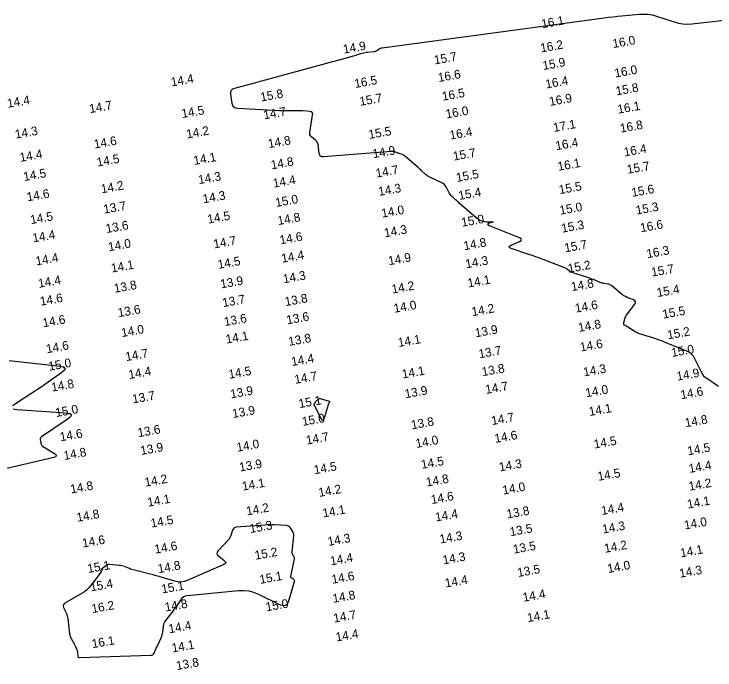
# Model space of a CAD drawing. Extents: x 988130 to 1132882, y 654656 to 841453.
# Drawn here: x 1034894.5 to 1035292.3, y 820176.8 to 820549.2 of the extents above; entities that cross this region are included whole.
import ezdxf

# ---------------------------------------------------------------- set-up
doc = ezdxf.new("R2010")
doc.units = 0
doc.layers.add('V-TOPO-MAJR', color=7, linetype='Continuous')
doc.layers.add('V-TOPO-SOUN', color=7, linetype='Continuous')

msp = doc.modelspace()

# ---------------------------------------------------------------- linework, layer by layer
at = {"layer": 'V-TOPO-MAJR'}
for points in [[(1035294.2, 820337.62), (1035286.02, 820343.4), (1035285.91, 820343.48), (1035285.83, 820343.57), (1035285.75, 820343.68), (1035285.69, 820343.8), (1035285.47, 820344.29), (1035285.42, 820344.41), (1035285.36, 820344.53), (1035285.3, 820344.65), (1035285.24, 820344.77), (1035280.88, 820353.49), (1035280.03, 820354.87), (1035278.98, 820356.04), (1035277.74, 820356.99), (1035276.29, 820357.73), (1035263.54, 820362.96), (1035262.06, 820363.54), (1035260.56, 820364.09), (1035259.05, 820364.61), (1035257.53, 820365.08), (1035250.66, 820367.16), (1035249.53, 820367.54), (1035248.44, 820367.99), (1035247.37, 820368.51), (1035246.34, 820369.1), (1035241.2, 820372.24), (1035240.79, 820372.57), (1035240.54, 820372.96), (1035240.45, 820373.42), (1035240.52, 820373.95), (1035241.12, 820376.17), (1035241.29, 820376.71), (1035241.52, 820377.23), (1035241.79, 820377.73), (1035242.11, 820378.2), (1035246.74, 820384.45), (1035247.15, 820385.2), (1035247.17, 820385.85), (1035246.82, 820386.39), (1035246.07, 820386.82), (1035242.34, 820388.32), (1035241.43, 820388.73), (1035240.56, 820389.21), (1035239.73, 820389.76), (1035238.94, 820390.37), (1035233.48, 820394.96), (1035233.03, 820395.29), (1035232.56, 820395.54), (1035232.06, 820395.73), (1035231.52, 820395.85), (1035229.32, 820396.18), (1035228.77, 820396.28), (1035228.23, 820396.41), (1035227.71, 820396.57), (1035227.19, 820396.77), (1035223.25, 820398.37), (1035222.42, 820398.7), (1035221.59, 820399.02), (1035220.75, 820399.32), (1035219.9, 820399.61), (1035211.13, 820402.48), (1035210.75, 820402.62), (1035210.38, 820402.8), (1035210.03, 820403.01), (1035209.7, 820403.26), (1035208.41, 820404.3), (1035208.08, 820404.54), (1035207.74, 820404.76), (1035207.37, 820404.95), (1035206.99, 820405.11), (1035194.68, 820409.8), (1035192.65, 820410.55), (1035190.62, 820411.29), (1035188.58, 820412.01), (1035186.53, 820412.7), (1035176.68, 820415.99), (1035175.74, 820416.42), (1035175.42, 820416.87), (1035175.7, 820417.36), (1035176.58, 820417.87), (1035181.32, 820420), (1035182.21, 820420.53), (1035182.5, 820421.04), (1035182.19, 820421.54), (1035181.28, 820422.02), (1035166.1, 820428.07), (1035163.92, 820429.14), (1035163.26, 820430.01), (1035164.12, 820430.69), (1035166.5, 820431.17), (1035164.89, 820430.97), (1035162.63, 820430.91), (1035160.51, 820431.31), (1035158.53, 820432.17), (1035156.7, 820433.48), (1035147.13, 820441.84), (1035146.61, 820442.29), (1035146.1, 820442.75), (1035145.59, 820443.21), (1035145.08, 820443.67), (1035143.05, 820445.52), (1035142.57, 820446.01), (1035142.14, 820446.52), (1035141.75, 820447.08), (1035141.41, 820447.67), (1035139.66, 820451.02), (1035139.21, 820451.73), (1035138.67, 820452.34), (1035138.04, 820452.86), (1035137.31, 820453.28), (1035129.97, 820456.78), (1035129.37, 820457.1), (1035128.8, 820457.46), (1035128.26, 820457.87), (1035127.75, 820458.32), (1035125.77, 820460.23), (1035125.28, 820460.7), (1035124.77, 820461.17), (1035124.27, 820461.63), (1035123.75, 820462.08), (1035116.13, 820468.68), (1035115.84, 820468.9), (1035115.54, 820469.09), (1035115.22, 820469.25), (1035114.88, 820469.37), (1035113.48, 820469.81), (1035113.13, 820469.92), (1035112.78, 820470.04), (1035112.44, 820470.15), (1035112.09, 820470.27), (1035110.31, 820470.87), (1035109.9, 820470.99), (1035109.48, 820471.06), (1035109.05, 820471.09), (1035108.62, 820471.08), (1035070.14, 820468.07), (1035069.18, 820468.13), (1035068.44, 820468.49), (1035067.95, 820469.13), (1035067.69, 820470.06), (1035067.03, 820475.02), (1035066.86, 820475.75), (1035066.58, 820476.4), (1035066.16, 820476.99), (1035065.63, 820477.5), (1035063.25, 820479.43), (1035062.74, 820479.95), (1035062.41, 820480.53), (1035062.27, 820481.19), (1035062.3, 820481.91), (1035063.94, 820491.75), (1035063.96, 820492.6), (1035063.69, 820493.23), (1035063.15, 820493.64), (1035062.32, 820493.83), (1035058.45, 820494.16), (1035057.48, 820494.23), (1035056.51, 820494.27), (1035055.54, 820494.29), (1035054.56, 820494.28), (1035049.7, 820494.17), (1035048.57, 820494.16), (1035047.43, 820494.17), (1035046.3, 820494.2), (1035045.17, 820494.25), (1035021.33, 820495.58), (1035020.13, 820495.81), (1035019.23, 820496.36), (1035018.61, 820497.22), (1035018.28, 820498.4), (1035017.54, 820503.73), (1035017.54, 820504.95), (1035017.91, 820505.91), (1035018.66, 820506.63), (1035019.77, 820507.11), (1035086.48, 820525.27), (1035087.19, 820525.46), (1035087.9, 820525.67), (1035088.61, 820525.88), (1035089.31, 820526.1), (1035092.12, 820527), (1035092.82, 820527.21), (1035093.54, 820527.37), (1035094.26, 820527.49), (1035094.99, 820527.56), (1035098.7, 820527.84), (1035099.13, 820527.9), (1035099.54, 820528.01), (1035099.93, 820528.18), (1035100.31, 820528.4), (1035101.77, 820529.38), (1035102.14, 820529.6), (1035102.53, 820529.78), (1035102.94, 820529.91), (1035103.37, 820529.99), (1035229.43, 820547.06), (1035231.91, 820547.38), (1035234.39, 820547.67), (1035236.88, 820547.94), (1035239.36, 820548.18), (1035249.32, 820549.08), (1035251.8, 820549.18), (1035254.24, 820549.02), (1035256.66, 820548.62), (1035259.05, 820547.97), (1035269.01, 820544.69), (1035271.47, 820544.02), (1035273.97, 820543.62), (1035276.49, 820543.49), (1035279.04, 820543.64), (1035306.16, 820546.65)], [(1034891.63, 820352.51), (1034920.57, 820349.25), (1034922.64, 820348.8), (1034923.48, 820348.03), (1034923.11, 820346.95), (1034921.52, 820345.56), (1034912.54, 820339.25), (1034910.41, 820337.77), (1034908.27, 820336.32), (1034906.12, 820334.89), (1034903.95, 820333.48), (1034895.24, 820327.88), (1034893.65, 820326.64)], [(1034894.06, 820325.06), (1034896.04, 820324.73), (1034923.64, 820322.8), (1034926.04, 820322.4), (1034927.01, 820321.61), (1034926.55, 820320.45), (1034924.68, 820318.91), (1034910.02, 820309.1), (1034909.66, 820308.79), (1034909.42, 820308.42), (1034909.31, 820308), (1034909.33, 820307.52), (1034909.65, 820305.48), (1034909.78, 820305), (1034909.99, 820304.58), (1034910.29, 820304.22), (1034910.68, 820303.91), (1034917.35, 820299.65), (1034918.27, 820298.9), (1034918.51, 820298.27), (1034918.07, 820297.76), (1034916.96, 820297.36), (1034883.76, 820289.55)]]:
    msp.add_lwpolyline(points, dxfattribs=at)
for points in [[(1035064.84, 820326.99), (1035064.87, 820326.88), (1035064.92, 820326.77), (1035068.59, 820319.73), (1035069.19, 820318.84), (1035069.73, 820318.58), (1035070.2, 820318.94), (1035070.62, 820319.93), (1035072.87, 820327.56), (1035072.93, 820327.74), (1035073, 820327.9), (1035073.08, 820328.06), (1035073.18, 820328.22), (1035073.6, 820328.82), (1035073.68, 820328.96), (1035073.67, 820329.08), (1035073.6, 820329.16), (1035073.46, 820329.22), (1035068.31, 820330.63), (1035067.85, 820330.7), (1035067.43, 820330.64), (1035067.04, 820330.45), (1035066.69, 820330.14), (1035064.88, 820328.08), (1035064.81, 820327.99), (1035064.77, 820327.89), (1035064.74, 820327.79), (1035064.74, 820327.68), (1035064.79, 820327.21), (1035064.81, 820327.1)], [(1034944, 820232.69), (1034943.98, 820232.6), (1034943.93, 820232.52), (1034938.02, 820224.64), (1034936.96, 820223.36), (1034935.78, 820222.21), (1034934.5, 820221.19), (1034933.1, 820220.29), (1034923.29, 820214.65), (1034922.68, 820214.18), (1034922.35, 820213.62), (1034922.3, 820212.97), (1034922.53, 820212.23), (1034924.03, 820209.11), (1034924.37, 820208.32), (1034924.64, 820207.51), (1034924.84, 820206.68), (1034924.98, 820205.83), (1034925.97, 820197.34), (1034926.09, 820196.63), (1034926.28, 820195.94), (1034926.54, 820195.28), (1034926.87, 820194.64), (1034928.59, 820191.68), (1034928.82, 820191.27), (1034929.03, 820190.86), (1034929.23, 820190.44), (1034929.42, 820190.01), (1034930.13, 820188.28), (1034930.29, 820187.85), (1034930.41, 820187.41), (1034930.49, 820186.96), (1034930.54, 820186.5), (1034930.63, 820184.66), (1034930.71, 820184.25), (1034930.9, 820183.97), (1034931.2, 820183.81), (1034931.61, 820183.76), (1034972.15, 820185.13), (1034972.73, 820185.22), (1034973.22, 820185.45), (1034973.62, 820185.82), (1034973.93, 820186.32), (1034974.96, 820188.63), (1034975.22, 820189.21), (1034975.49, 820189.78), (1034975.75, 820190.36), (1034976.02, 820190.93), (1034977.97, 820195.06), (1034978.31, 820195.84), (1034978.57, 820196.65), (1034978.77, 820197.47), (1034978.91, 820198.31), (1034979.3, 820201.72), (1034979.46, 820202.55), (1034979.72, 820203.34), (1034980.08, 820204.08), (1034980.55, 820204.78), (1034984.71, 820210.16), (1034985.34, 820211), (1034985.96, 820211.84), (1034986.57, 820212.7), (1034987.16, 820213.56), (1034989.5, 820217.04), (1034990.14, 820217.82), (1034990.89, 820218.4), (1034991.76, 820218.79), (1034992.75, 820218.99), (1035021.86, 820221.84), (1035024.78, 820221.93), (1035027.63, 820221.63), (1035030.42, 820220.93), (1035033.13, 820219.83), (1035045.52, 820213.83), (1035047.2, 820213.29), (1035048.57, 820213.47), (1035049.62, 820214.36), (1035050.36, 820215.96), (1035053.68, 820226.98), (1035053.73, 820227.31), (1035053.68, 820227.59), (1035053.52, 820227.84), (1035053.27, 820228.04), (1035052.04, 820228.79), (1035051.78, 820228.99), (1035051.62, 820229.24), (1035051.55, 820229.53), (1035051.57, 820229.86), (1035053.54, 820239.83), (1035053.58, 820240.19), (1035053.56, 820240.53), (1035053.46, 820240.87), (1035053.31, 820241.19), (1035052.56, 820242.46), (1035052.4, 820242.79), (1035052.3, 820243.12), (1035052.25, 820243.47), (1035052.26, 820243.83), (1035053.21, 820252.98), (1035053.23, 820253.62), (1035053.13, 820254.24), (1035052.93, 820254.83), (1035052.62, 820255.4), (1035051.14, 820257.6), (1035050.74, 820258.09), (1035050.26, 820258.44), (1035049.71, 820258.67), (1035049.08, 820258.76), (1035042.25, 820259.09), (1035040.9, 820259.13), (1035039.54, 820259.13), (1035038.18, 820259.09), (1035036.83, 820259.01), (1035020.61, 820257.77), (1035019.87, 820257.62), (1035019.27, 820257.29), (1035018.8, 820256.79), (1035018.48, 820256.1), (1035017.45, 820253.02), (1035017.16, 820252.27), (1035016.79, 820251.57), (1035016.34, 820250.91), (1035015.82, 820250.3), (1035010.26, 820244.38), (1035009.72, 820243.62), (1035009.58, 820242.89), (1035009.83, 820242.19), (1035010.46, 820241.51), (1035013.8, 820238.87), (1035014.41, 820238.24), (1035014.57, 820237.66), (1035014.27, 820237.15), (1035013.52, 820236.69), (1034992.72, 820227.53), (1034991.02, 820226.95), (1034989.3, 820226.68), (1034987.56, 820226.73), (1034985.8, 820227.1), (1034978.59, 820229.26), (1034976.88, 820229.76), (1034975.16, 820230.24), (1034973.44, 820230.71), (1034971.71, 820231.16), (1034962.82, 820233.41), (1034962.08, 820233.61), (1034961.35, 820233.83), (1034960.63, 820234.07), (1034959.92, 820234.34), (1034957.07, 820235.45), (1034956.35, 820235.7), (1034955.62, 820235.9), (1034954.88, 820236.05), (1034954.13, 820236.14), (1034948.69, 820236.6), (1034948.08, 820236.6), (1034947.51, 820236.47), (1034946.98, 820236.24), (1034946.49, 820235.89), (1034943.81, 820233.57), (1034943.74, 820233.5), (1034943.71, 820233.42), (1034943.72, 820233.34), (1034943.75, 820233.25), (1034943.95, 820232.87), (1034943.99, 820232.78)]]:
    msp.add_lwpolyline(points, close=True, dxfattribs=at)

# ---------------------------------------------------------------- texts
at = {"layer": 'V-TOPO-SOUN'}
for s, p in [('16.1 ', (1035194.16, 820541.07)), ('16.0 ', (1035234.54, 820529.82)), ('14.9 ', (1035081.63, 820526.64)), ('16.2 ', (1035193.59, 820527.33)), ('15.7 ', (1035133.27, 820520.53)), ('15.9 ', (1035194.83, 820517.35)), ('16.6 ', (1035135.46, 820510.53)), ('16.0 ', (1035235.66, 820513.1)), ('14.4 ', (1034983.92, 820508.04)), ('16.5 ', (1035088.06, 820507.17)), ('16.4 ', (1035196.48, 820506.87)), ('15.8 ', (1035236.37, 820502.95)), ('15.8 ', (1035034.7, 820499.48)), ('16.5 ', (1035137.78, 820499.92)), ('14.4 ', (1034890.98, 820495.9)), ('15.7 ', (1035090.93, 820497.05)), ('16.9 ', (1035198.62, 820496.97)), ('14.7 ', (1034937.59, 820492.88)), ('14.5 ', (1034989.94, 820490.09)), ('16.1 ', (1035237.36, 820492.56)), ('14.7 ', (1035036.41, 820489.32)), ('16.0 ', (1035139.87, 820489.84)), ('17.1 ', (1035200.84, 820482.19)), ('14.3 ', (1034895.45, 820478.37)), ('14.2 ', (1034992.66, 820478.49)), ('15.5 ', (1035096.09, 820478.21)), ('16.8 ', (1035238.81, 820481.79)), ('16.4 ', (1035142.08, 820477.83)), ('14.6 ', (1034940.24, 820472.75)), ('14.8 ', (1035039.03, 820473.03)), ('16.4 ', (1035202.18, 820471.84)), ('14.9 ', (1035098.38, 820467.3)), ('16.4 ', (1035240.94, 820468.27)), ('14.4 ', (1034898.1, 820465.2)), ('14.5 ', (1034941.84, 820462.53)), ('14.1 ', (1034996.74, 820463.47)), ('15.7 ', (1035144.02, 820465.9)), ('14.8 ', (1035040.64, 820460.94)), ('16.1 ', (1035203.39, 820460.14)), ('15.7 ', (1035242.74, 820458.42)), ('14.5 ', (1034900.18, 820454.33)), ('14.7 ', (1035100.13, 820456.26)), ('14.3 ', (1034999.41, 820452.58)), ('14.4 ', (1035041.82, 820450.57)), ('15.5 ', (1035145.77, 820453.81)), ('14.2 ', (1034944.21, 820447.35)), ('15.5 ', (1035204.11, 820446.91)), ('14.6 ', (1034902.11, 820442.78)), ('14.3 ', (1035101.61, 820445.88)), ('15.4 ', (1035147.09, 820443.59)), ('15.6 ', (1035245.28, 820445.32)), ('14.3 ', (1035001.97, 820441.71)), ('15.0 ', (1035043.19, 820439.6)), ('13.7 ', (1034945.64, 820435.81)), ('15.0 ', (1035204.47, 820435.21)), ('15.3 ', (1035247.73, 820435.26)), ('14.0 ', (1035103.38, 820433.51)), ('14.5 ', (1034904.1, 820429.85)), ('14.5 ', (1035004.65, 820430.15)), ('14.8 ', (1035044.45, 820429.33)), ('15.0 ', (1035148.74, 820428.37)), ('13.6 ', (1034946.96, 820424.8)), ('14.3 ', (1035104.94, 820422.38)), ('15.3 ', (1035205.51, 820425.01)), ('16.6 ', (1035250.27, 820425.27)), ('14.4 ', (1034905.38, 820419.46)), ('14.6 ', (1035045.65, 820418.34)), ('14.0 ', (1034948.31, 820414.48)), ('14.7 ', (1035008.04, 820416.08)), ('14.8 ', (1035150, 820415.05)), ('15.7 ', (1035207.24, 820413.84)), ('16.3 ', (1035253.82, 820410.54)), ('14.4 ', (1034907.14, 820406.4)), ('14.4 ', (1035046.6, 820407.91)), ('14.9 ', (1035107.26, 820406.54)), ('14.5 ', (1035010.5, 820404.45)), ('14.3 ', (1035151.05, 820404.77)), ('14.1 ', (1034949.98, 820402.37)), ('15.2 ', (1035209.2, 820402.22)), ('15.7 ', (1035256.53, 820400.06)), ('14.3 ', (1035047.51, 820396.27)), ('14.4 ', (1034908.59, 820393.71)), ('13.8 ', (1034951.61, 820390.9)), ('13.9 ', (1035011.99, 820393.37)), ('14.1 ', (1035152.31, 820393.89)), ('14.8 ', (1035211.02, 820391.82)), ('14.2 ', (1035109.2, 820390.43)), ('15.4 ', (1035259.65, 820388.46)), ('14.6 ', (1034909.62, 820383.53)), ('13.7 ', (1035013.12, 820382.74)), ('13.8 ', (1035048.56, 820383.33)), ('14.0 ', (1035110.36, 820379.53)), ('14.6 ', (1035213.25, 820379.61)), ('13.6 ', (1034953.8, 820377.06)), ('14.2 ', (1035154.59, 820377.6)), ('15.5 ', (1035262.88, 820376.22)), ('14.6 ', (1034911.08, 820371.28)), ('13.6 ', (1035014.07, 820371.99)), ('13.6 ', (1035049.46, 820372.95)), ('14.8 ', (1035215.07, 820368.64)), ('14.0 ', (1034955.72, 820365.74)), ('13.9 ', (1035156.47, 820365.61)), ('15.2 ', (1035265.6, 820364.45)), ('14.1 ', (1035015.05, 820362.01)), ('13.8 ', (1035050.59, 820360.71)), ('14.1 ', (1035112.76, 820360.08)), ('14.6 ', (1034913.1, 820356.57)), ('14.6 ', (1035216.09, 820357.5)), ('14.7 ', (1034958.11, 820352.08)), ('13.7 ', (1035158.55, 820353.68)), ('15.0 ', (1035267.89, 820354.44)), ('14.4 ', (1035052.22, 820349.28)), ('15.0 ', (1034914.43, 820346.62)), ('13.8 ', (1035160.37, 820343.54)), ('14.3 ', (1035217.95, 820343.4)), ('14.4 ', (1034959.83, 820341.9)), ('14.5 ', (1035016.62, 820342.09)), ('14.7 ', (1035054.03, 820339.18)), ('14.1 ', (1035115.03, 820342.19)), ('14.9 ', (1035270.88, 820340.97)), ('14.8 ', (1034916.03, 820334.75)), ('13.9 ', (1035017.6, 820330.92)), ('13.9 ', (1035116.61, 820331.01)), ('14.7 ', (1035162.34, 820333.44)), ('14.0 ', (1035219.16, 820331.57)), ('13.7 ', (1034961.98, 820328.07)), ('14.6 ', (1035273.12, 820330.47)), ('15.1 ', (1035056.47, 820325.42)), ('15.0 ', (1034918.36, 820320.34)), ('13.9 ', (1035018.72, 820319.77)), ('14.1 ', (1035221.11, 820320.92)), ('15.0 ', (1035058.36, 820315.29)), ('14.7 ', (1035165.77, 820315.78)), ('13.8 ', (1035120.25, 820313.34)), ('14.8 ', (1035275.61, 820314.52)), ('13.6 ', (1034965.06, 820308.91)), ('14.6 ', (1034920.89, 820306.57)), ('14.7 ', (1035060.62, 820304.68)), ('14.6 ', (1035167.57, 820305.66)), ('14.0 ', (1035021.16, 820300.64)), ('14.0 ', (1035122.8, 820302.81)), ('14.5 ', (1035223.92, 820302.43)), ('14.8 ', (1034923.01, 820295.94)), ('13.9 ', (1034966.61, 820298.77)), ('14.5 ', (1035277.06, 820298.58)), ('13.9 ', (1035022.71, 820289.36)), ('14.5 ', (1035065.06, 820287.88)), ('14.5 ', (1035125.9, 820290.88)), ('14.3 ', (1035170.15, 820289.46)), ('14.4 ', (1035277.77, 820288.6)), ('14.5 ', (1035226.09, 820284.12)), ('14.2 ', (1034969, 820280.78)), ('14.8 ', (1035128.7, 820280.86)), ('14.8 ', (1034926.85, 820276.93)), ('14.1 ', (1035024.32, 820278.53)), ('14.0 ', (1035172.11, 820276.29)), ('14.2 ', (1035277.78, 820278.5)), ('14.2 ', (1035067.69, 820274.99)), ('14.1 ', (1034970.6, 820269.46)), ('14.6 ', (1035131.48, 820270.94)), ('14.1 ', (1035276.9, 820268.38)), ('14.2 ', (1035026.68, 820264.45)), ('14.1 ', (1035069.98, 820263.31)), ('14.4 ', (1035228.14, 820264.71)), ('14.8 ', (1034930.38, 820260.85)), ('14.4 ', (1035133.89, 820261.04)), ('13.8 ', (1035174.45, 820262.71)), ('14.5 ', (1034972.4, 820257.54)), ('14.0 ', (1035275.19, 820256.48)), ('15.3 ', (1035028.56, 820254.46)), ('13.5 ', (1035176.2, 820252.68)), ('14.3 ', (1035228.72, 820254.16)), ('14.3 ', (1035136.4, 820248.53)), ('14.6 ', (1034933.58, 820246.26)), ('14.3 ', (1035072.9, 820247.15)), ('14.6 ', (1034974.63, 820242.77)), ('15.2 ', (1035031.49, 820239.33)), ('13.5 ', (1035178.08, 820242.75)), ('14.2 ', (1035229.86, 820243.25)), ('14.1 ', (1035272.96, 820240.67)), ('14.4 ', (1035074.31, 820236.11)), ('14.3 ', (1035138.17, 820236.65)), ('15.1 ', (1034936.54, 820231.78)), ('14.8 ', (1034976.47, 820231.7)), ('14.0 ', (1035231.65, 820231.81)), ('13.5 ', (1035180.52, 820229.51)), ('14.3 ', (1035272.44, 820229.1)), ('15.1 ', (1035034.21, 820225.63)), ('14.6 ', (1035075.12, 820225.68)), ('14.4 ', (1035139.43, 820223.56)), ('15.4 ', (1034938.11, 820221.35)), ('15.1 ', (1034978.54, 820220.17)), ('14.4 ', (1035183.58, 820215.47)), ('14.8 ', (1035075.65, 820214.85)), ('16.2 ', (1034938.88, 820209.03)), ('14.8 ', (1034980.44, 820209.92)), ('15.0 ', (1035037.7, 820210.02)), ('14.7 ', (1035076.14, 820203.61)), ('14.1 ', (1035186.11, 820203.89)), ('14.4 ', (1034982.58, 820197.58)), ('14.4 ', (1035077.45, 820192.91)), ('16.1 ', (1034939.05, 820189.08)), ('14.1 ', (1034984.4, 820186.67)), ('13.8 ', (1034986.87, 820176.66))]:
    msp.add_text(s, height=5, rotation=10, dxfattribs=at).set_placement(p)

doc.saveas('drawing.dxf')
